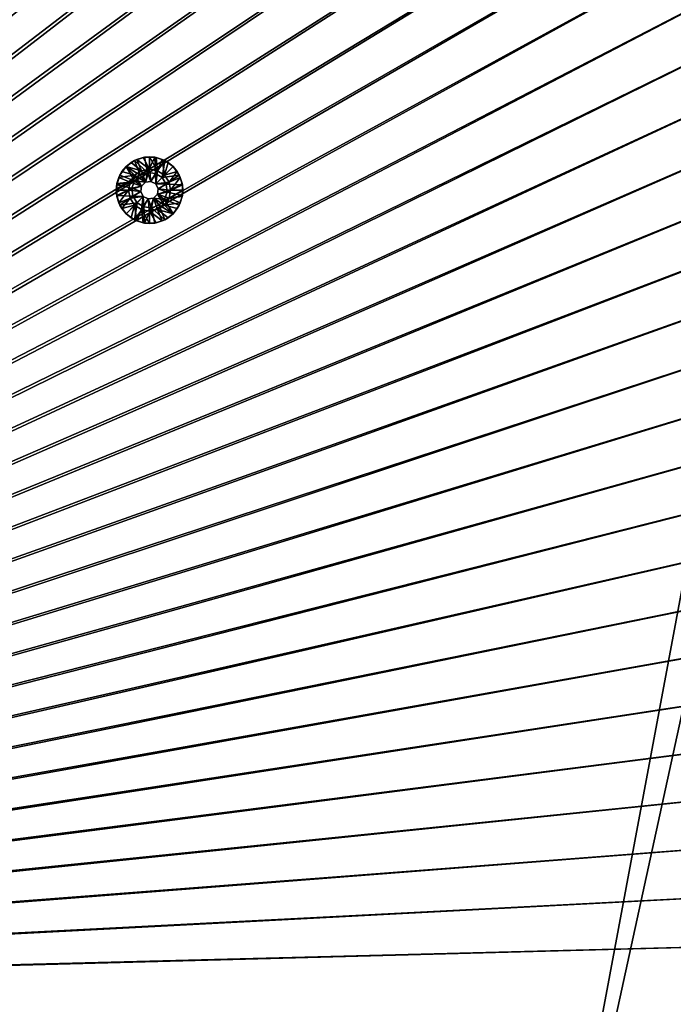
# Model space of a CAD drawing. Header units: metres. Extents: x -1 to 1402, y -1402 to 1.
# Tile 334 of 453: x 1038 to 1186, y -678 to -457. Entities that reach past the tile are written whole.
import ezdxf

# ---------------------------------------------------------------- set-up
doc = ezdxf.new("R2010")
doc.units = ezdxf.units.M

msp = doc.modelspace()

# ---------------------------------------------------------------- linework, layer by layer
at = {"layer": 'None0'}
for points in [[(1043.167358, -190.290848, -500.477753), (1032.086548, -185.168472, -500.477753), (759.270203, -676.616821, -500.477753)], [(762.366577, -676.864197, -503.477753), (1032.086548, -185.168488, -503.477753), (1043.167236, -190.290878, -503.477753)], [(759.270203, -676.616821, -500.477753), (1054.060913, -195.801147, -500.477753), (1043.167358, -190.290848, -500.477753)], [(1043.167236, -190.290878, -503.477753), (1054.060913, -195.801178, -503.477753), (762.366577, -676.864197, -503.477753)], [(1064.750488, -201.696884, -500.477753), (1054.060913, -195.801147, -500.477753), (759.270203, -676.616821, -500.477753)], [(1054.060913, -195.801178, -503.477753), (1064.750488, -201.696899, -503.477753), (762.366577, -676.864197, -503.477753)], [(1075.219116, -207.975586, -500.477753), (1064.750488, -201.696884, -500.477753), (759.270203, -676.616821, -500.477753)], [(762.366577, -676.864197, -503.477753), (1064.750488, -201.696899, -503.477753), (1075.219116, -207.975586, -503.477753)], [(759.270203, -676.616821, -500.477753), (1085.449829, -214.634781, -500.477753), (1075.219116, -207.975586, -500.477753)], [(1075.219116, -207.975586, -503.477753), (1085.449829, -214.634766, -503.477753), (762.366577, -676.864197, -503.477753)], [(1095.425781, -221.671967, -500.477753), (1085.449829, -214.634781, -500.477753), (759.270203, -676.616821, -500.477753)], [(1085.449829, -214.634766, -503.477753), (1095.425781, -221.671967, -503.477753), (762.366577, -676.864197, -503.477753)], [(1105.130127, -229.083405, -500.477753), (1095.425781, -221.671967, -500.477753), (759.270203, -676.616821, -500.477753)], [(762.366577, -676.864197, -503.477753), (1095.425781, -221.671967, -503.477753), (1105.130127, -229.083405, -503.477753)], [(759.270203, -676.616821, -500.477753), (1114.546509, -236.858063, -500.477753), (1105.130127, -229.083405, -500.477753)], [(1105.130127, -229.083405, -503.477753), (1114.546509, -236.858078, -503.477753), (762.366577, -676.864197, -503.477753)], [(1123.658447, -244.982376, -500.477753), (1114.546509, -236.858063, -500.477753), (759.270203, -676.616821, -500.477753)], [(1114.546509, -236.858078, -503.477753), (1123.658447, -244.982391, -503.477753), (762.366577, -676.864197, -503.477753)], [(1132.449951, -253.442764, -500.477753), (1123.658447, -244.982376, -500.477753), (759.270203, -676.616821, -500.477753)], [(762.366577, -676.864197, -503.477753), (1123.658447, -244.982391, -503.477753), (1132.449951, -253.442764, -503.477753)], [(759.270203, -676.616821, -500.477753), (1140.904175, -262.230072, -500.477753), (1132.449951, -253.442764, -500.477753)], [(1132.449951, -253.442764, -503.477753), (1140.909912, -262.234467, -503.477753), (762.366577, -676.864197, -503.477753)], [(1149.024048, -271.340851, -500.477753), (1140.904175, -262.230072, -500.477753), (759.270203, -676.616821, -500.477753)], [(1140.909912, -262.234467, -503.477753), (1149.033813, -271.34671, -503.477753), (762.366577, -676.864197, -503.477753)], [(1156.797485, -280.757751, -500.477753), (1149.024048, -271.340851, -500.477753), (759.270203, -676.616821, -500.477753)], [(762.366577, -676.864197, -503.477753), (1149.033813, -271.34671, -503.477753), (1156.808105, -280.763245, -503.477753)], [(759.270203, -676.616821, -500.477753), (1164.212402, -290.46344, -500.477753), (1156.797485, -280.757751, -500.477753)], [(1156.808105, -280.763245, -503.477753), (1164.21936, -290.467712, -503.477753), (762.366577, -676.864197, -503.477753)], [(1171.256714, -300.440613, -500.477753), (1164.212402, -290.46344, -500.477753), (759.270203, -676.616821, -500.477753)], [(1164.21936, -290.467712, -503.477753), (1171.256348, -300.443756, -503.477753), (762.366577, -676.864197, -503.477753)], [(1177.919434, -310.671997, -500.477753), (1171.256714, -300.440613, -500.477753), (759.270203, -676.616821, -500.477753)], [(762.366577, -676.864197, -503.477753), (1171.256348, -300.443756, -503.477753), (1177.915405, -310.674469, -503.477753)], [(759.270203, -676.616821, -500.477753), (1184.196899, -321.140778, -500.477753), (1177.919434, -310.671997, -500.477753)], [(1177.915405, -310.674469, -503.477753), (1184.194092, -321.143036, -503.477753), (762.366577, -676.864197, -503.477753)], [(1190.089233, -331.830353, -500.477753), (1184.196899, -321.140778, -500.477753), (759.270203, -676.616821, -500.477753)], [(1184.194092, -321.143036, -503.477753), (1190.089966, -331.832489, -503.477753), (762.366577, -676.864197, -503.477753)], [(1195.596069, -342.724152, -500.477753), (1190.089233, -331.830353, -500.477753), (759.270203, -676.616821, -500.477753)], [(762.366577, -676.864197, -503.477753), (1190.089966, -331.832489, -503.477753), (1195.600342, -342.725983, -503.477753)], [(759.270203, -676.616821, -500.477753), (1200.717407, -353.805603, -500.477753), (1195.596069, -342.724152, -500.477753)], [(1195.600342, -342.725983, -503.477753), (1200.7229, -353.80661, -503.477753), (762.366577, -676.864197, -503.477753)], [(1205.453003, -365.058044, -500.477753), (1200.717407, -353.805603, -500.477753), (759.270203, -676.616821, -500.477753)], [(1200.7229, -353.80661, -503.477753), (1205.455811, -365.057617, -503.477753), (762.366577, -676.864197, -503.477753)], [(1209.802612, -376.464935, -500.477753), (1205.453003, -365.058044, -500.477753), (759.270203, -676.616821, -500.477753)], [(762.366577, -676.864197, -503.477753), (1205.455811, -365.057617, -503.477753), (1209.801758, -376.46347, -503.477753)], [(759.270203, -676.616821, -500.477753), (1213.767578, -388.010193, -500.477753), (1209.802612, -376.464935, -500.477753)], [(1209.801758, -376.46347, -503.477753), (1213.765259, -388.009064, -503.477753), (762.366577, -676.864197, -503.477753)], [(1217.352539, -399.679108, -500.477753), (1213.767578, -388.010193, -500.477753), (759.270203, -676.616821, -500.477753)], [(1213.765259, -388.009064, -503.477753), (1217.35083, -399.679199, -503.477753), (762.366577, -676.864197, -503.477753)], [(1220.56311, -411.457306, -500.477753), (1217.352539, -399.679108, -500.477753), (759.270203, -676.616821, -500.477753)], [(762.366577, -676.864197, -503.477753), (1217.35083, -399.679199, -503.477753), (1220.562744, -411.458832, -503.477753)], [(759.270203, -676.616821, -500.477753), (1223.404785, -423.330414, -500.477753), (1220.56311, -411.457306, -500.477753)], [(1220.562744, -411.458832, -503.477753), (1223.40564, -423.332764, -503.477753), (762.366577, -676.864197, -503.477753)], [(1225.883057, -435.283936, -500.477753), (1223.404785, -423.330414, -500.477753), (759.270203, -676.616821, -500.477753)], [(1223.40564, -423.332764, -503.477753), (1225.884155, -435.286407, -503.477753), (762.366577, -676.864197, -503.477753)], [(1228.003662, -447.304108, -500.477753), (1225.883057, -435.283936, -500.477753), (759.270203, -676.616821, -500.477753)], [(762.366577, -676.864197, -503.477753), (1225.884155, -435.286407, -503.477753), (1228.005249, -447.307983, -503.477753)], [(759.270203, -676.616821, -500.477753), (1229.77356, -459.380157, -500.477753), (1228.003662, -447.304108, -500.477753)], [(1228.005249, -447.307983, -503.477753), (1229.775879, -459.386505, -503.477753), (762.366577, -676.864197, -503.477753)], [(1231.200439, -471.502319, -500.477753), (1229.77356, -459.380157, -500.477753), (759.270203, -676.616821, -500.477753)], [(1229.775879, -459.386505, -503.477753), (1231.203491, -471.510986, -503.477753), (762.366577, -676.864197, -503.477753)], [(1232.291626, -483.660858, -500.477753), (1231.200439, -471.502319, -500.477753), (759.270203, -676.616821, -500.477753)], [(762.366577, -676.864197, -503.477753), (1231.203491, -471.510986, -503.477753), (1232.295288, -483.670471, -503.477753)], [(759.270203, -676.616821, -500.477753), (1233.054688, -495.8461, -500.477753), (1232.291626, -483.660858, -500.477753)], [(1232.295288, -483.670471, -503.477753), (1233.058716, -495.854095, -503.477753), (762.366577, -676.864197, -503.477753)], [(1233.497192, -508.048248, -500.477753), (1233.054688, -495.8461, -500.477753), (759.270203, -676.616821, -500.477753)], [(1233.058716, -495.854095, -503.477753), (1233.500732, -508.052704, -503.477753), (762.366577, -676.864197, -503.477753)], [(1233.626465, -520.257629, -500.477753), (1233.497192, -508.048248, -500.477753), (759.270203, -676.616821, -500.477753)], [(762.366577, -676.864197, -503.477753), (1233.500732, -508.052704, -503.477753), (1233.629028, -520.258911, -503.477753)], [(759.270203, -676.616821, -500.477753), (1233.450317, -532.464478, -500.477753), (1233.626465, -520.257629, -500.477753)], [(1233.629028, -520.258911, -503.477753), (1233.450684, -532.465393, -503.477753), (762.366577, -676.864197, -503.477753)], [(1232.975708, -544.660522, -500.477753), (1233.450317, -532.464478, -500.477753), (759.270203, -676.616821, -500.477753)], [(1233.450684, -532.465393, -503.477753), (1232.973145, -544.664795, -503.477753), (762.366577, -676.864197, -503.477753)], [(1232.209473, -556.840393, -500.477753), (1232.975708, -544.660522, -500.477753), (759.270203, -676.616821, -500.477753)], [(762.366577, -676.864197, -503.477753), (1232.973145, -544.664795, -503.477753), (1232.203735, -556.849731, -503.477753)], [(759.270203, -676.616821, -500.477753), (1231.158203, -568.999084, -500.477753), (1232.209473, -556.840393, -500.477753)], [(1232.203735, -556.849731, -503.477753), (1231.14978, -569.012939, -503.477753), (762.366577, -676.864197, -503.477753)], [(1229.828735, -581.131714, -500.477753), (1231.158203, -568.999084, -500.477753), (759.270203, -676.616821, -500.477753)], [(1231.14978, -569.012939, -503.477753), (1229.818481, -581.148193, -503.477753), (762.366577, -676.864197, -503.477753)], [(1228.227539, -593.233276, -500.477753), (1229.828735, -581.131714, -500.477753), (759.270203, -676.616821, -500.477753)], [(762.366577, -676.864197, -503.477753), (1229.818481, -581.148193, -503.477753), (1228.216309, -593.250671, -503.477753)], [(759.270203, -676.616821, -500.477753), (1226.361328, -605.298767, -500.477753), (1228.227539, -593.233276, -500.477753)], [(1228.216309, -593.250671, -503.477753), (1226.350342, -605.315491, -503.477753), (762.366577, -676.864197, -503.477753)], [(1224.236694, -617.323303, -500.477753), (1226.361328, -605.298767, -500.477753), (759.270203, -676.616821, -500.477753)], [(1226.350342, -605.315491, -503.477753), (1224.227051, -617.337891, -503.477753), (762.366577, -676.864197, -503.477753)], [(1221.860474, -629.30188, -500.477753), (1224.236694, -617.323303, -500.477753), (759.270203, -676.616821, -500.477753)], [(762.366577, -676.864197, -503.477753), (1224.227051, -617.337891, -503.477753), (1221.853271, -629.313049, -503.477753)], [(759.270203, -676.616821, -500.477753), (1219.239014, -641.229553, -500.477753), (1221.860474, -629.30188, -500.477753)], [(1221.853271, -629.313049, -503.477753), (1219.235962, -641.236145, -503.477753), (762.366577, -676.864197, -503.477753)], [(1216.379272, -653.101318, -500.477753), (1219.239014, -641.229553, -500.477753), (759.270203, -676.616821, -500.477753)], [(1219.235962, -641.236145, -503.477753), (1216.381348, -653.1026, -503.477753), (762.366577, -676.864197, -503.477753)], [(1213.287231, -664.913025, -500.477753), (1216.379272, -653.101318, -500.477753), (759.270203, -676.616821, -500.477753)], [(762.366577, -676.864197, -503.477753), (1216.381348, -653.1026, -503.477753), (1213.295166, -664.90918, -503.477753)], [(759.270203, -676.616821, -500.477753), (1206.427368, -688.345215, -500.477753), (1213.287231, -664.913025, -500.477753)], [(1213.295166, -664.90918, -503.477753), (1206.445801, -688.333069, -503.477753), (762.366577, -676.864197, -503.477753)], [(759.492126, -679.424744, -500.477753), (1095.871094, -904.858887, -500.477753), (759.270203, -676.616821, -500.477753)], [(1095.871094, -904.858887, -500.477753), (1109.911743, -884.878418, -500.477753), (759.270203, -676.616821, -500.477753)], [(759.270203, -676.616821, -500.477753), (1109.911743, -884.878418, -500.477753), (1123.362549, -864.492126, -500.477753)], [(1123.362549, -864.492126, -500.477753), (1136.196411, -843.712891, -500.477753), (759.270203, -676.616821, -500.477753)], [(1136.196411, -843.712891, -500.477753), (1148.385742, -822.553528, -500.477753), (759.270203, -676.616821, -500.477753)], [(759.270203, -676.616821, -500.477753), (1148.385742, -822.553528, -500.477753), (1159.903198, -801.026794, -500.477753)], [(1159.903198, -801.026794, -500.477753), (1170.721191, -779.145508, -500.477753), (759.270203, -676.616821, -500.477753)], [(1170.721191, -779.145508, -500.477753), (1180.812378, -756.922546, -500.477753), (759.270203, -676.616821, -500.477753)], [(759.270203, -676.616821, -500.477753), (1180.812378, -756.922546, -500.477753), (1190.149292, -734.370667, -500.477753)], [(1190.149292, -734.370667, -500.477753), (1198.700928, -711.504822, -500.477753), (759.270203, -676.616821, -500.477753)], [(1198.700928, -711.504822, -500.477753), (1206.427368, -688.345215, -500.477753), (759.270203, -676.616821, -500.477753)], [(1206.445801, -688.333069, -503.477753), (1198.725464, -711.488647, -503.477753), (762.366577, -676.864197, -503.477753)], [(762.366577, -676.864197, -503.477753), (1198.725464, -711.488647, -503.477753), (1190.171021, -734.35675, -503.477753)], [(1190.171021, -734.35675, -503.477753), (1180.820068, -756.91803, -503.477753), (762.366577, -676.864197, -503.477753)], [(1180.820068, -756.91803, -503.477753), (1170.709595, -779.153259, -503.477753), (762.366577, -676.864197, -503.477753)], [(762.366577, -676.864197, -503.477753), (1170.709595, -779.153259, -503.477753), (1159.877075, -801.043335, -503.477753)], [(1159.877075, -801.043335, -503.477753), (1148.355835, -822.571533, -503.477753), (762.366577, -676.864197, -503.477753)], [(1148.355835, -822.571533, -503.477753), (1136.170776, -843.727356, -503.477753), (762.366577, -676.864197, -503.477753)], [(762.366577, -676.864197, -503.477753), (1136.170776, -843.727356, -503.477753), (1123.345825, -864.500916, -503.477753)], [(1123.345825, -864.500916, -503.477753), (1109.904663, -884.882324, -503.477753), (762.366577, -676.864197, -503.477753)], [(1109.904663, -884.882324, -503.477753), (1095.871094, -904.861877, -503.477753), (762.366577, -676.864197, -503.477753)], [(762.366577, -676.864197, -503.477753), (1095.871094, -904.861877, -503.477753), (1081.265381, -924.427429, -503.477753)], [(1081.265381, -924.427429, -503.477753), (1066.102417, -943.563416, -503.477753), (762.366577, -676.864197, -503.477753)], [(1066.102417, -943.563416, -503.477753), (1050.397217, -962.255066, -503.477753), (762.366577, -676.864197, -503.477753)], [(762.366577, -676.864197, -503.477753), (1050.397217, -962.255066, -503.477753), (1034.180908, -980.506409, -503.477753)]]:
    msp.add_3dface(points, dxfattribs=at)
at = {"layer": 'None01'}
for points in [[(1294.119019, -124.129761, -541.977783), (1150.81958, -781.702271, -541.977783), (1274.459961, -120.453018, -541.977783)], [(1274.459961, -120.453018, -521.977783), (1274.459961, -120.453018, -541.977783), (1150.81958, -781.702271, -521.977783)], [(1274.459961, -120.453018, -541.977783), (1150.81958, -781.702271, -541.977783), (1150.81958, -781.702271, -521.977783)], [(1150.81958, -781.702271, -521.977783), (1294.119019, -124.129761, -521.977783), (1274.459961, -120.453018, -521.977783)], [(1294.119019, -124.129761, -541.977783), (1170.478882, -785.378174, -541.977783), (1150.81958, -781.702271, -541.977783)], [(1170.478882, -785.378174, -521.977783), (1294.119019, -124.129761, -521.977783), (1150.81958, -781.702271, -521.977783)], [(1170.478882, -785.378174, -521.977783), (1170.478882, -785.378174, -541.977783), (1294.119019, -124.129761, -521.977783)], [(1170.478882, -785.378174, -541.977783), (1294.119019, -124.129761, -541.977783), (1294.119019, -124.129761, -521.977783)], [(1083.216797, -802.634766, -541.977783), (712.545654, -439.14267, -541.977783), (496.317963, -215.735947, -541.977783)], [(1083.216797, -802.634766, -521.977783), (1083.216797, -802.634766, -541.977783), (496.317963, -215.735947, -521.977783)], [(1083.216797, -802.634766, -541.977783), (496.317963, -215.735947, -541.977783), (496.317963, -215.735947, -521.977783)], [(496.317963, -215.735947, -521.977783), (712.545654, -439.14267, -521.977783), (1083.216797, -802.634766, -521.977783)], [(482.175842, -229.878082, -541.977783), (704.354675, -444.878021, -541.977783), (1069.074707, -816.776855, -541.977783)], [(1069.074707, -816.776855, -521.977783), (482.175842, -229.878082, -521.977783), (1069.074707, -816.776855, -541.977783)], [(482.175842, -229.878082, -521.977783), (482.175842, -229.878082, -541.977783), (1069.074707, -816.776855, -541.977783)], [(1069.074707, -816.776855, -521.977783), (704.354675, -444.878021, -521.977783), (482.175842, -229.878082, -521.977783)], [(713.331299, -440.928223, -541.977783), (712.545654, -439.14267, -541.977783), (1083.216797, -802.634766, -541.977783)], [(712.545654, -439.14267, -521.977783), (713.331299, -440.928223, -521.977783), (1083.216797, -802.634766, -521.977783)], [(713.37384, -442.87854, -541.977783), (713.331299, -440.928223, -541.977783), (1054.087769, -780.736389, -541.977783)], [(1054.087769, -780.736389, -541.977783), (713.331299, -440.928223, -541.977783), (1083.216797, -802.634766, -541.977783)], [(1083.216797, -802.634766, -521.977783), (713.331299, -440.928223, -521.977783), (1054.087769, -780.736389, -521.977783)], [(713.331299, -440.928223, -521.977783), (713.37384, -442.87854, -521.977783), (1054.087769, -780.736389, -521.977783)], [(712.666809, -444.696655, -541.977783), (713.37384, -442.87854, -541.977783), (1054.087769, -780.736389, -541.977783)], [(1054.087769, -780.736389, -521.977783), (713.37384, -442.87854, -521.977783), (712.666809, -444.696655, -521.977783)], [(704.354675, -444.878021, -541.977783), (705.763855, -446.22699, -541.977783), (1069.074707, -816.776855, -541.977783)], [(705.763855, -446.22699, -521.977783), (704.354675, -444.878021, -521.977783), (1069.074707, -816.776855, -521.977783)], [(711.317871, -446.105804, -541.977783), (712.666809, -444.696655, -541.977783), (1054.087769, -780.736389, -541.977783)], [(712.666809, -444.696655, -521.977783), (711.317871, -446.105804, -521.977783), (1054.087769, -780.736389, -521.977783)], [(1069.074707, -816.776855, -541.977783), (705.763855, -446.22699, -541.977783), (1047.30603, -787.820679, -541.977783)], [(705.763855, -446.22699, -541.977783), (707.58197, -446.934021, -541.977783), (1047.30603, -787.820679, -541.977783)], [(707.58197, -446.934021, -521.977783), (705.763855, -446.22699, -521.977783), (1047.30603, -787.820679, -521.977783)], [(1047.30603, -787.820679, -521.977783), (705.763855, -446.22699, -521.977783), (1069.074707, -816.776855, -521.977783)], [(707.58197, -446.934021, -541.977783), (709.532288, -446.891479, -541.977783), (1054.087769, -780.736389, -541.977783)], [(1054.087769, -780.736389, -521.977783), (709.532288, -446.891479, -521.977783), (707.58197, -446.934021, -521.977783)], [(1047.30603, -787.820679, -541.977783), (707.58197, -446.934021, -541.977783), (1046.520386, -786.035156, -541.977783)], [(707.58197, -446.934021, -541.977783), (1046.477783, -784.084839, -541.977783), (1046.520386, -786.035156, -541.977783)], [(1052.269653, -780.029358, -541.977783), (707.58197, -446.934021, -541.977783), (1054.087769, -780.736389, -541.977783)], [(1052.269653, -780.029358, -541.977783), (1050.319336, -780.071899, -541.977783), (707.58197, -446.934021, -541.977783)], [(1050.319336, -780.071899, -541.977783), (1048.533813, -780.857544, -541.977783), (707.58197, -446.934021, -541.977783)], [(707.58197, -446.934021, -541.977783), (1048.533813, -780.857544, -541.977783), (1047.184814, -782.266724, -541.977783)], [(1047.184814, -782.266724, -541.977783), (1046.477783, -784.084839, -541.977783), (707.58197, -446.934021, -541.977783)], [(1046.520386, -786.035156, -521.977783), (707.58197, -446.934021, -521.977783), (1047.30603, -787.820679, -521.977783)], [(1046.520386, -786.035156, -521.977783), (1046.477783, -784.084839, -521.977783), (707.58197, -446.934021, -521.977783)], [(1046.477783, -784.084839, -521.977783), (1047.184814, -782.266724, -521.977783), (707.58197, -446.934021, -521.977783)], [(707.58197, -446.934021, -521.977783), (1047.184814, -782.266724, -521.977783), (1048.533813, -780.857544, -521.977783)], [(1048.533813, -780.857544, -521.977783), (1050.319336, -780.071899, -521.977783), (707.58197, -446.934021, -521.977783)], [(1050.319336, -780.071899, -521.977783), (1052.269653, -780.029358, -521.977783), (707.58197, -446.934021, -521.977783)], [(707.58197, -446.934021, -521.977783), (1052.269653, -780.029358, -521.977783), (1054.087769, -780.736389, -521.977783)], [(1054.087769, -780.736389, -541.977783), (709.532288, -446.891479, -541.977783), (711.317871, -446.105804, -541.977783)], [(711.317871, -446.105804, -521.977783), (709.532288, -446.891479, -521.977783), (1054.087769, -780.736389, -521.977783)]]:
    msp.add_3dface(points, dxfattribs=at)
at = {"layer": 'None012317'}
for points in [[(1066.536377, -487.545502, -500.477753), (1067.261841, -490.978333, -500.477753), (1064.304688, -488.27063, -500.477753)], [(1066.536377, -487.545502, -500.477753), (1064.304688, -488.27063, -500.477753), (1064.8396, -488.024078, -499.977753)], [(1066.24646, -487.59729, -499.977753), (1066.536377, -487.545502, -500.477753), (1064.8396, -488.024078, -499.977753)], [(1064.8396, -488.024078, -499.977753), (1067.709717, -490.200653, -498.977753), (1066.24646, -487.59729, -499.977753)], [(1066.536377, -487.545502, -500.477753), (1066.24646, -487.59729, -499.977753), (1067.709717, -487.453186, -499.977753)], [(1067.709717, -490.200653, -498.977753), (1067.709717, -487.453186, -499.977753), (1066.24646, -487.59729, -499.977753)], [(1068.882935, -487.545502, -500.477753), (1066.536377, -487.545502, -500.477753), (1067.709717, -487.453186, -499.977753)], [(1066.536377, -487.545502, -500.477753), (1068.882935, -487.545502, -500.477753), (1067.261841, -490.978333, -500.477753)], [(1068.882935, -487.545502, -500.477753), (1069.030762, -491.177643, -500.477753), (1067.261841, -490.978333, -500.477753)], [(1068.882935, -487.545502, -500.477753), (1067.709717, -487.453186, -499.977753), (1069.172852, -487.59729, -499.977753)], [(1067.709717, -490.200653, -498.977753), (1069.528442, -490.562408, -498.977753), (1067.709717, -487.453186, -499.977753)], [(1069.528442, -490.562408, -498.977753), (1069.172852, -487.59729, -499.977753), (1067.709717, -487.453186, -499.977753)], [(1068.882935, -487.545502, -500.477753), (1071.114624, -488.27063, -500.477753), (1069.030762, -491.177643, -500.477753)], [(1071.114624, -488.27063, -500.477753), (1068.882935, -487.545502, -500.477753), (1070.579834, -488.024078, -499.977753)], [(1070.579834, -488.024078, -499.977753), (1068.882935, -487.545502, -500.477753), (1069.172852, -487.59729, -499.977753)], [(1069.172852, -487.59729, -499.977753), (1069.528442, -490.562408, -498.977753), (1070.579834, -488.024078, -499.977753)], [(1062.406372, -489.649872, -500.477753), (1064.322754, -492.825043, -500.477753), (1061.0271, -491.548248, -500.477753)], [(1061.0271, -491.548248, -500.477753), (1061.473633, -490.786407, -499.977753), (1062.406372, -489.649872, -500.477753)], [(1061.473633, -490.786407, -499.977753), (1062.406372, -489.649872, -499.977753), (1062.406372, -489.649872, -500.477753)], [(1064.349121, -491.592651, -498.977753), (1062.406372, -489.649872, -499.977753), (1061.473633, -490.786407, -499.977753)], [(1064.304688, -488.27063, -500.477753), (1065.581543, -491.566284, -500.477753), (1062.406372, -489.649872, -500.477753)], [(1064.304688, -488.27063, -500.477753), (1062.406372, -489.649872, -500.477753), (1063.542847, -488.717163, -499.977753)], [(1063.542847, -488.717163, -499.977753), (1062.406372, -489.649872, -500.477753), (1062.406372, -489.649872, -499.977753)], [(1065.890991, -490.562408, -498.977753), (1063.542847, -488.717163, -499.977753), (1062.406372, -489.649872, -499.977753)], [(1065.581543, -491.566284, -500.477753), (1064.322754, -492.825043, -500.477753), (1062.406372, -489.649872, -500.477753)], [(1064.349121, -491.592651, -498.977753), (1065.890991, -490.562408, -498.977753), (1062.406372, -489.649872, -499.977753)], [(1064.8396, -488.024078, -499.977753), (1064.304688, -488.27063, -500.477753), (1063.542847, -488.717163, -499.977753)], [(1063.542847, -488.717163, -499.977753), (1065.890991, -490.562408, -498.977753), (1064.8396, -488.024078, -499.977753)], [(1067.261841, -490.978333, -500.477753), (1065.581543, -491.566284, -500.477753), (1064.304688, -488.27063, -500.477753)], [(1065.890991, -490.562408, -498.977753), (1067.709717, -490.200653, -498.977753), (1064.8396, -488.024078, -499.977753)], [(1071.114624, -488.27063, -500.477753), (1070.538086, -492.124756, -500.477753), (1069.030762, -491.177643, -500.477753)], [(1069.528442, -490.562408, -498.977753), (1071.07019, -491.592651, -498.977753), (1070.579834, -488.024078, -499.977753)], [(1071.114624, -488.27063, -500.477753), (1073.012939, -489.649872, -500.477753), (1070.538086, -492.124756, -500.477753)], [(1073.012939, -489.649872, -500.477753), (1074.392212, -491.548248, -500.477753), (1070.538086, -492.124756, -500.477753)], [(1071.876465, -488.717163, -499.977753), (1071.114624, -488.27063, -500.477753), (1070.579834, -488.024078, -499.977753)], [(1070.579834, -488.024078, -499.977753), (1071.07019, -491.592651, -498.977753), (1071.876465, -488.717163, -499.977753)], [(1071.07019, -491.592651, -498.977753), (1073.012939, -489.649872, -499.977753), (1071.876465, -488.717163, -499.977753)], [(1073.012939, -489.649872, -499.977753), (1071.07019, -491.592651, -498.977753), (1073.945679, -490.786407, -499.977753)], [(1073.012939, -489.649872, -500.477753), (1071.114624, -488.27063, -500.477753), (1071.876465, -488.717163, -499.977753)], [(1073.012939, -489.649872, -499.977753), (1073.012939, -489.649872, -500.477753), (1071.876465, -488.717163, -499.977753)], [(1073.012939, -489.649872, -499.977753), (1073.945679, -490.786407, -499.977753), (1073.012939, -489.649872, -500.477753)], [(1073.945679, -490.786407, -499.977753), (1074.392212, -491.548248, -500.477753), (1073.012939, -489.649872, -500.477753)], [(1064.322754, -492.825043, -500.477753), (1060.302002, -493.779907, -500.477753), (1061.0271, -491.548248, -500.477753)], [(1060.302002, -493.779907, -500.477753), (1060.78064, -492.083038, -499.977753), (1061.0271, -491.548248, -500.477753)], [(1060.302002, -493.779907, -500.477753), (1060.35376, -493.48999, -499.977753), (1060.78064, -492.083038, -499.977753)], [(1060.35376, -493.48999, -499.977753), (1063.31897, -493.13446, -498.977753), (1060.78064, -492.083038, -499.977753)], [(1060.78064, -492.083038, -499.977753), (1061.473633, -490.786407, -499.977753), (1061.0271, -491.548248, -500.477753)], [(1060.78064, -492.083038, -499.977753), (1064.349121, -491.592651, -498.977753), (1061.473633, -490.786407, -499.977753)], [(1063.31897, -493.13446, -498.977753), (1064.349121, -491.592651, -498.977753), (1060.78064, -492.083038, -499.977753)], [(1064.349121, -491.592651, -498.977753), (1063.31897, -493.13446, -498.977753), (1065.927612, -494.045197, -498.977753)], [(1064.322754, -492.825043, -513.977783), (1065.581543, -491.566284, -513.977783), (1066.801636, -493.171173, -513.977783)], [(1065.581543, -491.566284, -500.477753), (1065.581543, -491.566284, -513.977783), (1064.322754, -492.825043, -500.477753)], [(1065.581543, -491.566284, -513.977783), (1064.322754, -492.825043, -513.977783), (1064.322754, -492.825043, -500.477753)], [(1066.801636, -493.171173, -498.977753), (1065.890991, -490.562408, -498.977753), (1064.349121, -491.592651, -498.977753)], [(1066.801636, -493.171173, -498.977753), (1064.349121, -491.592651, -498.977753), (1065.927612, -494.045197, -498.977753)], [(1066.801636, -493.171173, -513.977783), (1065.581543, -491.566284, -513.977783), (1067.261841, -490.978333, -513.977783)], [(1067.261841, -490.978333, -513.977783), (1065.581543, -491.566284, -513.977783), (1067.261841, -490.978333, -500.477753)], [(1065.581543, -491.566284, -513.977783), (1065.581543, -491.566284, -500.477753), (1067.261841, -490.978333, -500.477753)], [(1067.709717, -490.200653, -498.977753), (1065.890991, -490.562408, -498.977753), (1066.801636, -493.171173, -498.977753)], [(1068.022583, -492.977814, -498.977753), (1067.709717, -490.200653, -498.977753), (1066.801636, -493.171173, -498.977753)], [(1066.801636, -493.171173, -513.977783), (1067.261841, -490.978333, -513.977783), (1068.022583, -492.977814, -513.977783)], [(1067.261841, -490.978333, -513.977783), (1069.030762, -491.177643, -513.977783), (1068.022583, -492.977814, -513.977783)], [(1069.030762, -491.177643, -513.977783), (1067.261841, -490.978333, -513.977783), (1069.030762, -491.177643, -500.477753)], [(1067.261841, -490.978333, -513.977783), (1067.261841, -490.978333, -500.477753), (1069.030762, -491.177643, -500.477753)], [(1069.528442, -490.562408, -498.977753), (1067.709717, -490.200653, -498.977753), (1068.022583, -492.977814, -498.977753)], [(1069.123901, -493.538971, -498.977753), (1069.528442, -490.562408, -498.977753), (1068.022583, -492.977814, -498.977753)], [(1068.022583, -492.977814, -513.977783), (1069.030762, -491.177643, -513.977783), (1069.123901, -493.538971, -513.977783)], [(1069.030762, -491.177643, -513.977783), (1070.538086, -492.124756, -513.977783), (1069.123901, -493.538971, -513.977783)], [(1070.538086, -492.124756, -513.977783), (1069.030762, -491.177643, -513.977783), (1070.538086, -492.124756, -500.477753)], [(1069.030762, -491.177643, -513.977783), (1069.030762, -491.177643, -500.477753), (1070.538086, -492.124756, -500.477753)], [(1071.07019, -491.592651, -498.977753), (1069.528442, -490.562408, -498.977753), (1069.123901, -493.538971, -498.977753)], [(1072.100464, -493.13446, -498.977753), (1071.07019, -491.592651, -498.977753), (1069.123901, -493.538971, -498.977753)], [(1070.538086, -492.124756, -513.977783), (1071.485229, -493.63205, -513.977783), (1069.123901, -493.538971, -513.977783)], [(1070.538086, -492.124756, -500.477753), (1074.392212, -491.548248, -500.477753), (1071.485229, -493.63205, -500.477753)], [(1070.538086, -492.124756, -500.477753), (1071.485229, -493.63205, -500.477753), (1070.538086, -492.124756, -513.977783)], [(1071.485229, -493.63205, -500.477753), (1071.485229, -493.63205, -513.977783), (1070.538086, -492.124756, -513.977783)], [(1071.07019, -491.592651, -498.977753), (1072.100464, -493.13446, -498.977753), (1073.945679, -490.786407, -499.977753)], [(1074.392212, -491.548248, -500.477753), (1075.11731, -493.779907, -500.477753), (1071.485229, -493.63205, -500.477753)], [(1073.945679, -490.786407, -499.977753), (1072.100464, -493.13446, -498.977753), (1074.638794, -492.083038, -499.977753)], [(1072.100464, -493.13446, -498.977753), (1072.462158, -494.953186, -498.977753), (1074.638794, -492.083038, -499.977753)], [(1074.638794, -492.083038, -499.977753), (1072.462158, -494.953186, -498.977753), (1075.065552, -493.48999, -499.977753)], [(1073.945679, -490.786407, -499.977753), (1074.638794, -492.083038, -499.977753), (1074.392212, -491.548248, -500.477753)], [(1074.638794, -492.083038, -499.977753), (1075.11731, -493.779907, -500.477753), (1074.392212, -491.548248, -500.477753)], [(1074.638794, -492.083038, -499.977753), (1075.065552, -493.48999, -499.977753), (1075.11731, -493.779907, -500.477753)], [(1062.957153, -494.953186, -498.977753), (1063.31897, -493.13446, -498.977753), (1060.209717, -494.953186, -499.977753)], [(1063.31897, -493.13446, -498.977753), (1060.35376, -493.48999, -499.977753), (1060.209717, -494.953186, -499.977753)], [(1060.209717, -494.953186, -499.977753), (1060.35376, -493.48999, -499.977753), (1060.302002, -493.779907, -500.477753)], [(1060.302002, -496.126434, -500.477753), (1060.209717, -494.953186, -499.977753), (1060.302002, -493.779907, -500.477753)], [(1063.734863, -494.50531, -500.477753), (1060.302002, -493.779907, -500.477753), (1064.322754, -492.825043, -500.477753)], [(1060.302002, -496.126434, -500.477753), (1060.302002, -493.779907, -500.477753), (1063.734863, -494.50531, -500.477753)], [(1063.934204, -496.274292, -500.477753), (1060.302002, -496.126434, -500.477753), (1063.734863, -494.50531, -500.477753)], [(1065.927612, -494.045197, -498.977753), (1063.31897, -493.13446, -498.977753), (1062.957153, -494.953186, -498.977753)], [(1065.927612, -494.045197, -498.977753), (1062.957153, -494.953186, -498.977753), (1065.734253, -495.266052, -498.977753)], [(1063.734863, -494.50531, -513.977783), (1064.322754, -492.825043, -513.977783), (1065.927612, -494.045197, -513.977783)], [(1064.322754, -492.825043, -500.477753), (1064.322754, -492.825043, -513.977783), (1063.734863, -494.50531, -513.977783)], [(1064.322754, -492.825043, -500.477753), (1063.734863, -494.50531, -513.977783), (1063.734863, -494.50531, -500.477753)], [(1065.734253, -495.266052, -513.977783), (1063.734863, -494.50531, -513.977783), (1065.927612, -494.045197, -513.977783)], [(1063.934204, -496.274292, -513.977783), (1063.734863, -494.50531, -513.977783), (1065.734253, -495.266052, -513.977783)], [(1063.734863, -494.50531, -513.977783), (1063.934204, -496.274292, -513.977783), (1063.734863, -494.50531, -500.477753)], [(1063.734863, -494.50531, -500.477753), (1063.934204, -496.274292, -513.977783), (1063.934204, -496.274292, -500.477753)], [(1065.927612, -494.045197, -513.977783), (1064.322754, -492.825043, -513.977783), (1066.801636, -493.171173, -513.977783)], [(1065.927612, -494.045197, -513.977783), (1065.927612, -494.045197, -498.977753), (1065.734253, -495.266052, -498.977753)], [(1065.927612, -494.045197, -513.977783), (1065.734253, -495.266052, -498.977753), (1065.734253, -495.266052, -513.977783)], [(1066.801636, -493.171173, -513.977783), (1066.801636, -493.171173, -498.977753), (1065.927612, -494.045197, -513.977783)], [(1066.801636, -493.171173, -498.977753), (1065.927612, -494.045197, -498.977753), (1065.927612, -494.045197, -513.977783)], [(1068.022583, -492.977814, -498.977753), (1066.801636, -493.171173, -498.977753), (1068.022583, -492.977814, -513.977783)], [(1066.801636, -493.171173, -498.977753), (1066.801636, -493.171173, -513.977783), (1068.022583, -492.977814, -513.977783)], [(1069.123901, -493.538971, -498.977753), (1068.022583, -492.977814, -498.977753), (1069.123901, -493.538971, -513.977783)], [(1068.022583, -492.977814, -498.977753), (1068.022583, -492.977814, -513.977783), (1069.123901, -493.538971, -513.977783)], [(1069.685059, -494.64032, -498.977753), (1072.100464, -493.13446, -498.977753), (1069.123901, -493.538971, -498.977753)], [(1069.123901, -493.538971, -513.977783), (1071.485229, -493.63205, -513.977783), (1069.685059, -494.64032, -513.977783)], [(1069.123901, -493.538971, -513.977783), (1069.685059, -494.64032, -513.977783), (1069.123901, -493.538971, -498.977753)], [(1069.685059, -494.64032, -513.977783), (1069.685059, -494.64032, -498.977753), (1069.123901, -493.538971, -498.977753)], [(1072.462158, -494.953186, -498.977753), (1072.100464, -493.13446, -498.977753), (1069.685059, -494.64032, -498.977753)], [(1071.485229, -493.63205, -513.977783), (1071.68457, -495.401031, -513.977783), (1069.685059, -494.64032, -513.977783)], [(1071.485229, -493.63205, -500.477753), (1075.11731, -493.779907, -500.477753), (1071.68457, -495.401031, -500.477753)], [(1071.485229, -493.63205, -500.477753), (1071.68457, -495.401031, -500.477753), (1071.485229, -493.63205, -513.977783)], [(1071.68457, -495.401031, -500.477753), (1071.68457, -495.401031, -513.977783), (1071.485229, -493.63205, -513.977783)], [(1075.11731, -493.779907, -500.477753), (1075.11731, -496.126434, -500.477753), (1071.68457, -495.401031, -500.477753)], [(1072.462158, -494.953186, -498.977753), (1075.209717, -494.953186, -499.977753), (1075.065552, -493.48999, -499.977753)], [(1075.065552, -493.48999, -499.977753), (1075.209717, -494.953186, -499.977753), (1075.11731, -493.779907, -500.477753)], [(1075.11731, -493.779907, -500.477753), (1075.209717, -494.953186, -499.977753), (1075.11731, -496.126434, -500.477753)], [(1060.35376, -496.416351, -499.977753), (1060.209717, -494.953186, -499.977753), (1060.302002, -496.126434, -500.477753)], [(1062.957153, -494.953186, -498.977753), (1060.209717, -494.953186, -499.977753), (1060.35376, -496.416351, -499.977753)], [(1061.0271, -498.358093, -500.477753), (1060.302002, -496.126434, -500.477753), (1063.934204, -496.274292, -500.477753)], [(1060.78064, -497.823303, -499.977753), (1060.302002, -496.126434, -500.477753), (1061.0271, -498.358093, -500.477753)], [(1060.78064, -497.823303, -499.977753), (1060.35376, -496.416351, -499.977753), (1060.302002, -496.126434, -500.477753)], [(1060.78064, -497.823303, -499.977753), (1062.957153, -494.953186, -498.977753), (1060.35376, -496.416351, -499.977753)], [(1063.31897, -496.771881, -498.977753), (1062.957153, -494.953186, -498.977753), (1060.78064, -497.823303, -499.977753)], [(1061.473633, -499.119965, -499.977753), (1063.31897, -496.771881, -498.977753), (1060.78064, -497.823303, -499.977753)], [(1064.881226, -497.781616, -500.477753), (1061.0271, -498.358093, -500.477753), (1063.934204, -496.274292, -500.477753)], [(1064.349121, -498.313721, -498.977753), (1063.31897, -496.771881, -498.977753), (1061.473633, -499.119965, -499.977753)], [(1062.957153, -494.953186, -498.977753), (1063.31897, -496.771881, -498.977753), (1065.734253, -495.266052, -498.977753)], [(1065.734253, -495.266052, -498.977753), (1063.31897, -496.771881, -498.977753), (1066.29541, -496.367401, -498.977753)], [(1063.31897, -496.771881, -498.977753), (1064.349121, -498.313721, -498.977753), (1066.29541, -496.367401, -498.977753)], [(1066.29541, -496.367401, -513.977783), (1063.934204, -496.274292, -513.977783), (1065.734253, -495.266052, -513.977783)], [(1066.29541, -496.367401, -513.977783), (1064.881226, -497.781616, -513.977783), (1063.934204, -496.274292, -513.977783)], [(1063.934204, -496.274292, -513.977783), (1064.881226, -497.781616, -513.977783), (1063.934204, -496.274292, -500.477753)], [(1063.934204, -496.274292, -500.477753), (1064.881226, -497.781616, -513.977783), (1064.881226, -497.781616, -500.477753)], [(1066.29541, -496.367401, -498.977753), (1064.349121, -498.313721, -498.977753), (1065.890991, -499.343933, -498.977753)], [(1066.38855, -498.728699, -513.977783), (1064.881226, -497.781616, -513.977783), (1066.29541, -496.367401, -513.977783)], [(1065.734253, -495.266052, -498.977753), (1066.29541, -496.367401, -498.977753), (1065.734253, -495.266052, -513.977783)], [(1065.734253, -495.266052, -513.977783), (1066.29541, -496.367401, -498.977753), (1066.29541, -496.367401, -513.977783)], [(1066.29541, -496.367401, -498.977753), (1065.890991, -499.343933, -498.977753), (1067.396851, -496.928558, -498.977753)], [(1067.396851, -496.928558, -513.977783), (1066.38855, -498.728699, -513.977783), (1066.29541, -496.367401, -513.977783)], [(1067.396851, -496.928558, -513.977783), (1066.29541, -496.367401, -513.977783), (1067.396851, -496.928558, -498.977753)], [(1067.396851, -496.928558, -498.977753), (1066.29541, -496.367401, -513.977783), (1066.29541, -496.367401, -498.977753)], [(1067.396851, -496.928558, -498.977753), (1067.709717, -499.705688, -498.977753), (1068.617676, -496.735199, -498.977753)], [(1068.617676, -496.735199, -513.977783), (1068.157593, -498.92804, -513.977783), (1067.396851, -496.928558, -513.977783)], [(1068.617676, -496.735199, -498.977753), (1068.617676, -496.735199, -513.977783), (1067.396851, -496.928558, -513.977783)], [(1068.617676, -496.735199, -498.977753), (1067.396851, -496.928558, -513.977783), (1067.396851, -496.928558, -498.977753)], [(1067.709717, -499.705688, -498.977753), (1069.528442, -499.343933, -498.977753), (1068.617676, -496.735199, -498.977753)], [(1068.617676, -496.735199, -513.977783), (1069.837769, -498.340088, -513.977783), (1068.157593, -498.92804, -513.977783)], [(1068.617676, -496.735199, -498.977753), (1071.07019, -498.313721, -498.977753), (1069.491699, -495.861145, -498.977753)], [(1069.491699, -495.861145, -513.977783), (1071.096558, -497.081299, -513.977783), (1068.617676, -496.735199, -513.977783)], [(1069.491699, -495.861145, -498.977753), (1069.491699, -495.861145, -513.977783), (1068.617676, -496.735199, -498.977753)], [(1069.491699, -495.861145, -513.977783), (1068.617676, -496.735199, -513.977783), (1068.617676, -496.735199, -498.977753)], [(1068.617676, -496.735199, -498.977753), (1069.528442, -499.343933, -498.977753), (1071.07019, -498.313721, -498.977753)], [(1071.096558, -497.081299, -513.977783), (1069.837769, -498.340088, -513.977783), (1068.617676, -496.735199, -513.977783)], [(1069.491699, -495.861145, -498.977753), (1072.462158, -494.953186, -498.977753), (1069.685059, -494.64032, -498.977753)], [(1069.685059, -494.64032, -513.977783), (1071.68457, -495.401031, -513.977783), (1069.491699, -495.861145, -513.977783)], [(1069.685059, -494.64032, -513.977783), (1069.491699, -495.861145, -513.977783), (1069.685059, -494.64032, -498.977753)], [(1069.491699, -495.861145, -513.977783), (1069.491699, -495.861145, -498.977753), (1069.685059, -494.64032, -498.977753)], [(1069.491699, -495.861145, -498.977753), (1072.100464, -496.771881, -498.977753), (1072.462158, -494.953186, -498.977753)], [(1071.68457, -495.401031, -513.977783), (1071.096558, -497.081299, -513.977783), (1069.491699, -495.861145, -513.977783)], [(1071.07019, -498.313721, -498.977753), (1072.100464, -496.771881, -498.977753), (1069.491699, -495.861145, -498.977753)], [(1072.100464, -496.771881, -498.977753), (1071.07019, -498.313721, -498.977753), (1074.638794, -497.823303, -499.977753)], [(1071.68457, -495.401031, -500.477753), (1075.11731, -496.126434, -500.477753), (1071.096558, -497.081299, -500.477753)], [(1071.68457, -495.401031, -500.477753), (1071.096558, -497.081299, -500.477753), (1071.68457, -495.401031, -513.977783)], [(1071.096558, -497.081299, -500.477753), (1071.096558, -497.081299, -513.977783), (1071.68457, -495.401031, -513.977783)], [(1075.11731, -496.126434, -500.477753), (1074.392212, -498.358093, -500.477753), (1071.096558, -497.081299, -500.477753)], [(1072.462158, -494.953186, -498.977753), (1072.100464, -496.771881, -498.977753), (1075.209717, -494.953186, -499.977753)], [(1072.100464, -496.771881, -498.977753), (1075.065552, -496.416351, -499.977753), (1075.209717, -494.953186, -499.977753)], [(1075.065552, -496.416351, -499.977753), (1072.100464, -496.771881, -498.977753), (1074.638794, -497.823303, -499.977753)], [(1075.11731, -496.126434, -500.477753), (1074.638794, -497.823303, -499.977753), (1074.392212, -498.358093, -500.477753)], [(1075.11731, -496.126434, -500.477753), (1075.065552, -496.416351, -499.977753), (1074.638794, -497.823303, -499.977753)], [(1075.209717, -494.953186, -499.977753), (1075.065552, -496.416351, -499.977753), (1075.11731, -496.126434, -500.477753)], [(1061.473633, -499.119965, -499.977753), (1060.78064, -497.823303, -499.977753), (1061.0271, -498.358093, -500.477753)], [(1064.881226, -497.781616, -500.477753), (1062.406372, -500.25647, -500.527771), (1061.0271, -498.358093, -500.477753)], [(1061.473633, -499.119965, -499.977753), (1061.0271, -498.358093, -500.477753), (1062.406372, -500.25647, -500.527771)], [(1062.406372, -500.25647, -499.977753), (1064.349121, -498.313721, -498.977753), (1061.473633, -499.119965, -499.977753)], [(1064.304688, -501.635742, -500.477753), (1062.406372, -500.25647, -500.527771), (1064.881226, -497.781616, -500.477753)], [(1064.349121, -498.313721, -498.977753), (1062.406372, -500.25647, -499.977753), (1063.542847, -501.189209, -499.977753)], [(1064.8396, -501.882263, -499.977753), (1064.349121, -498.313721, -498.977753), (1063.542847, -501.189209, -499.977753)], [(1066.38855, -498.728699, -500.477753), (1064.304688, -501.635742, -500.477753), (1064.881226, -497.781616, -500.477753)], [(1066.536377, -502.36084, -500.477753), (1064.304688, -501.635742, -500.477753), (1066.38855, -498.728699, -500.477753)], [(1065.890991, -499.343933, -498.977753), (1064.349121, -498.313721, -498.977753), (1064.8396, -501.882263, -499.977753)], [(1066.38855, -498.728699, -500.477753), (1064.881226, -497.781616, -500.477753), (1066.38855, -498.728699, -513.977783)], [(1066.38855, -498.728699, -513.977783), (1064.881226, -497.781616, -500.477753), (1064.881226, -497.781616, -513.977783)], [(1065.890991, -499.343933, -498.977753), (1067.709717, -499.705688, -498.977753), (1067.396851, -496.928558, -498.977753)], [(1068.157593, -498.92804, -513.977783), (1066.38855, -498.728699, -513.977783), (1067.396851, -496.928558, -513.977783)], [(1068.157593, -498.92804, -500.477753), (1066.536377, -502.36084, -500.477753), (1066.38855, -498.728699, -500.477753)], [(1068.157593, -498.92804, -500.477753), (1066.38855, -498.728699, -500.477753), (1068.157593, -498.92804, -513.977783)], [(1068.157593, -498.92804, -513.977783), (1066.38855, -498.728699, -500.477753), (1066.38855, -498.728699, -513.977783)], [(1068.157593, -498.92804, -500.477753), (1068.882935, -502.36084, -500.477753), (1066.536377, -502.36084, -500.477753)], [(1069.837769, -498.340088, -500.477753), (1071.114624, -501.635742, -500.477753), (1068.157593, -498.92804, -500.477753)], [(1069.837769, -498.340088, -513.977783), (1069.837769, -498.340088, -500.477753), (1068.157593, -498.92804, -500.477753)], [(1069.837769, -498.340088, -513.977783), (1068.157593, -498.92804, -500.477753), (1068.157593, -498.92804, -513.977783)], [(1071.114624, -501.635742, -500.477753), (1068.882935, -502.36084, -500.477753), (1068.157593, -498.92804, -500.477753)], [(1071.07019, -498.313721, -498.977753), (1069.528442, -499.343933, -498.977753), (1073.012939, -500.25647, -499.977753)], [(1071.096558, -497.081299, -500.477753), (1073.012939, -500.25647, -500.477753), (1069.837769, -498.340088, -500.477753)], [(1071.096558, -497.081299, -513.977783), (1071.096558, -497.081299, -500.477753), (1069.837769, -498.340088, -513.977783)], [(1071.096558, -497.081299, -500.477753), (1069.837769, -498.340088, -500.477753), (1069.837769, -498.340088, -513.977783)], [(1073.012939, -500.25647, -500.477753), (1071.114624, -501.635742, -500.477753), (1069.837769, -498.340088, -500.477753)], [(1074.638794, -497.823303, -499.977753), (1071.07019, -498.313721, -498.977753), (1073.945679, -499.119965, -499.977753)], [(1071.07019, -498.313721, -498.977753), (1073.012939, -500.25647, -499.977753), (1073.945679, -499.119965, -499.977753)], [(1071.096558, -497.081299, -500.477753), (1074.392212, -498.358093, -500.477753), (1073.012939, -500.25647, -500.477753)], [(1074.392212, -498.358093, -500.477753), (1073.945679, -499.119965, -499.977753), (1073.012939, -500.25647, -500.477753)], [(1074.638794, -497.823303, -499.977753), (1073.945679, -499.119965, -499.977753), (1074.392212, -498.358093, -500.477753)], [(1062.406372, -500.25647, -499.977753), (1061.473633, -499.119965, -499.977753), (1062.406372, -500.25647, -500.527771)], [(1062.406372, -500.25647, -499.977753), (1062.406372, -500.25647, -500.527771), (1063.542847, -501.189209, -499.977753)], [(1062.406372, -500.25647, -500.527771), (1064.304688, -501.635742, -500.477753), (1063.542847, -501.189209, -499.977753)], [(1063.542847, -501.189209, -499.977753), (1064.304688, -501.635742, -500.477753), (1064.8396, -501.882263, -499.977753)], [(1066.24646, -502.309082, -499.977753), (1065.890991, -499.343933, -498.977753), (1064.8396, -501.882263, -499.977753)], [(1067.709717, -499.705688, -498.977753), (1065.890991, -499.343933, -498.977753), (1067.709717, -502.453186, -499.977753)], [(1065.890991, -499.343933, -498.977753), (1066.24646, -502.309082, -499.977753), (1067.709717, -502.453186, -499.977753)], [(1069.528442, -499.343933, -498.977753), (1067.709717, -499.705688, -498.977753), (1070.579834, -501.882263, -499.977753)], [(1070.579834, -501.882263, -499.977753), (1067.709717, -499.705688, -498.977753), (1069.172852, -502.309082, -499.977753)], [(1067.709717, -499.705688, -498.977753), (1067.709717, -502.453186, -499.977753), (1069.172852, -502.309082, -499.977753)], [(1069.528442, -499.343933, -498.977753), (1071.876465, -501.189209, -499.977753), (1073.012939, -500.25647, -499.977753)], [(1071.876465, -501.189209, -499.977753), (1069.528442, -499.343933, -498.977753), (1070.579834, -501.882263, -499.977753)], [(1070.579834, -501.882263, -499.977753), (1071.114624, -501.635742, -500.477753), (1071.876465, -501.189209, -499.977753)], [(1071.114624, -501.635742, -500.477753), (1073.012939, -500.25647, -500.477753), (1071.876465, -501.189209, -499.977753)], [(1071.876465, -501.189209, -499.977753), (1073.012939, -500.25647, -500.477753), (1073.012939, -500.25647, -499.977753)], [(1073.945679, -499.119965, -499.977753), (1073.012939, -500.25647, -499.977753), (1073.012939, -500.25647, -500.477753)], [(1064.304688, -501.635742, -500.477753), (1066.536377, -502.36084, -500.477753), (1064.8396, -501.882263, -499.977753)], [(1064.8396, -501.882263, -499.977753), (1066.536377, -502.36084, -500.477753), (1066.24646, -502.309082, -499.977753)], [(1066.536377, -502.36084, -500.477753), (1067.709717, -502.453186, -499.977753), (1066.24646, -502.309082, -499.977753)], [(1066.536377, -502.36084, -500.477753), (1068.882935, -502.36084, -500.477753), (1067.709717, -502.453186, -499.977753)], [(1068.882935, -502.36084, -500.477753), (1069.172852, -502.309082, -499.977753), (1067.709717, -502.453186, -499.977753)], [(1068.882935, -502.36084, -500.477753), (1071.114624, -501.635742, -500.477753), (1070.579834, -501.882263, -499.977753)], [(1069.172852, -502.309082, -499.977753), (1068.882935, -502.36084, -500.477753), (1070.579834, -501.882263, -499.977753)]]:
    msp.add_3dface(points, dxfattribs=at)

doc.saveas('drawing.dxf')
